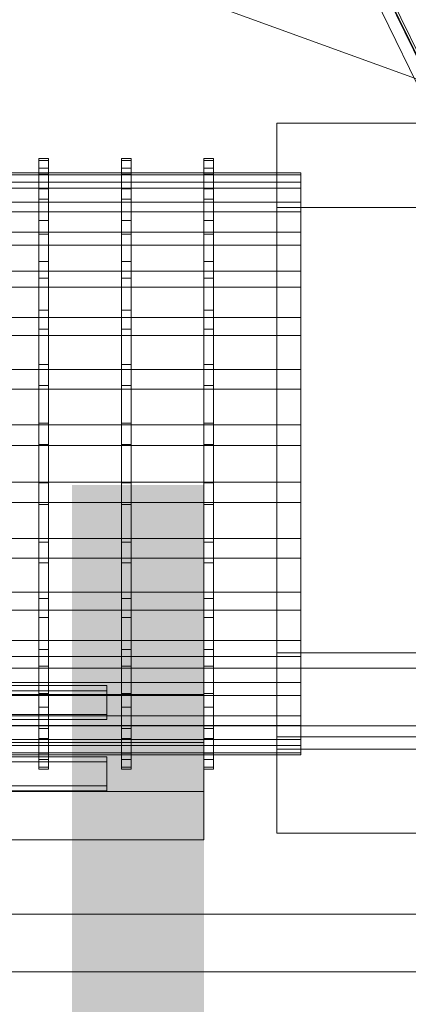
# Model space of a CAD drawing. Header units: millimetres. Extents: x -4738 to 65662, y -68080 to 6847.
# Tile 952 of 1056: x 27012 to 27092, y 869 to 1071. Entities that reach past the tile are written whole.
import ezdxf

# ---------------------------------------------------------------- set-up
doc = ezdxf.new("R2010")
doc.units = ezdxf.units.MM
for name, color, linetype, lineweight in [('COTAS_P', 1, 'Continuous', 0), ('lateral_bajante_movil', 7, 'Continuous', 0), ('lateral_C09', 7, 'Continuous', 0)]:
    doc.layers.add(name, color=color, linetype=linetype, lineweight=lineweight)
doc.dimstyles.new('R19_100', dxfattribs={"dimtxt": 250, "dimasz": 150, "dimexe": 150, "dimexo": 80, "dimgap": 100, "dimtad": 1, "dimtih": 1, "dimtoh": 1, "dimdsep": 46, "dimcen": 0.09, "dimadec": 0, "dimazin": 0, "dimtfac": 1, "dimtdec": 4, "dimtofl": 0, "dimtmove": 0, "dimatfit": 3, "dimfxl": 1, "dimtolj": 1, "dimtzin": 0, "dimarcsym": 0})

# ---------------------------------------------------------------- blocks, each defined once
blk = doc.blocks.new('DIM_R31_9')
at = {"layer": 'COTAS_P'}
for p, q in [((26750.07, 1241), (27150.07, 1241)), ((27150.07, 1241), (27105.07, 1091)), ((27150.07, 0), (27150.07, 1241)), ((27150.07, 1241), (27195.07, 1091)), ((27150.07, 0), (27105.07, 150)), ((27150.07, 0), (27195.07, 150)), ((26750.07, 0), (27150.07, 0))]:
    blk.add_line(p, q, dxfattribs=at)
blk.add_text('1241 P', height=250, rotation=90, dxfattribs=at).set_placement((27050.07, 620.5))
blk = doc.blocks.new('DIM_R31_31')
at = {"layer": 'COTAS_P'}
for p, q in [((26795.07, 1320), (27495.07, 1320)), ((27495.07, 1320), (27450.07, 1170)), ((27495.07, 0), (27495.07, 1320)), ((27495.07, 1320), (27540.07, 1170)), ((27495.07, 0), (27450.07, 150)), ((27495.07, 0), (27540.07, 150)), ((26795.07, 0), (27495.07, 0))]:
    blk.add_line(p, q, dxfattribs=at)
blk.add_text('1320 P', height=250, rotation=90, dxfattribs=at).set_placement((27395.07, 660))

msp = doc.modelspace()

# ---------------------------------------------------------------- linework, layer by layer
at = {"layer": 'lateral_bajante_movil'}
for p, q in [((26833.309, 1153.955), (28336.817, 606.723)), ((27078.492, 1096.641), (27350.067, 540)), ((27347.371, 538.685), (27075.796, 1095.325)), ((27078.226, 1095.909), (27349.801, 539.269)), ((27349.862, 539.435), (27078.287, 1096.076))]:
    msp.add_line(p, q, dxfattribs=at)
at = {"layer": 'lateral_C09'}
for p, q in [((27065.067, 1032.698), (27065.067, 1050.018)), ((27065.067, 1050.018), (27185.067, 1050.018)), ((27065.067, 940.999), (27065.067, 1050.018)), ((27016.067, 1042.349), (27016.067, 1042.787)), ((27016.067, 1042.787), (27016.067, 1040.809)), ((27016.067, 1042.787), (27018.067, 1042.787)), ((27016.067, 1039.512), (27016.067, 1042.349)), ((27016.067, 1042.349), (27018.067, 1042.349)), ((27018.067, 1040.809), (27018.067, 1042.787)), ((27018.067, 1042.787), (27018.067, 1042.349)), ((27018.067, 1042.349), (27018.067, 1039.512)), ((27033.067, 1042.349), (27033.067, 1042.787)), ((27033.067, 1042.787), (27033.067, 1040.809)), ((27033.067, 1042.787), (27035.067, 1042.787)), ((27033.067, 1039.512), (27033.067, 1042.349)), ((27033.067, 1042.349), (27035.067, 1042.349)), ((27035.067, 1040.809), (27035.067, 1042.787)), ((27035.067, 1042.787), (27035.067, 1042.349)), ((27035.067, 1042.349), (27035.067, 1039.512)), ((27050.067, 1042.349), (27050.067, 1042.787)), ((27050.067, 1042.787), (27050.067, 1040.809)), ((27050.067, 1042.787), (27052.067, 1042.787)), ((27050.067, 1039.512), (27050.067, 1042.349)), ((27050.067, 1042.349), (27052.067, 1042.349)), ((27052.067, 1040.809), (27052.067, 1042.787)), ((27052.067, 1042.787), (27052.067, 1042.349)), ((27052.067, 1042.349), (27052.067, 1039.512)), ((27016.067, 1040.809), (27016.067, 1036.49)), ((27016.067, 1040.809), (27018.067, 1040.809)), ((27018.067, 1036.49), (27018.067, 1040.809)), ((27033.067, 1040.809), (27033.067, 1036.49)), ((27033.067, 1040.809), (27035.067, 1040.809)), ((27035.067, 1036.49), (27035.067, 1040.809)), ((27050.067, 1040.809), (27050.067, 1036.49)), ((27050.067, 1040.809), (27052.067, 1040.809)), ((27052.067, 1036.49), (27052.067, 1040.809)), ((26900.067, 1039.793), (27070.067, 1039.793)), ((26900.067, 1039.376), (27070.067, 1039.376)), ((26900.067, 1037.909), (27070.067, 1037.909)), ((27016.067, 1034.384), (27016.067, 1039.512)), ((27016.067, 1039.512), (27018.067, 1039.512)), ((27018.067, 1039.512), (27018.067, 1034.384)), ((27033.067, 1034.384), (27033.067, 1039.512)), ((27033.067, 1039.512), (27035.067, 1039.512)), ((27035.067, 1039.512), (27035.067, 1034.384)), ((27050.067, 1034.384), (27050.067, 1039.512)), ((27050.067, 1039.512), (27052.067, 1039.512)), ((27052.067, 1039.512), (27052.067, 1034.384)), ((27070.067, 1037.909), (27070.067, 1039.793)), ((27070.067, 1039.793), (27070.067, 1039.376)), ((27070.067, 1039.376), (27070.067, 1036.674)), ((27070.067, 1033.796), (27070.067, 1037.909)), ((26900.067, 1036.674), (27070.067, 1036.674)), ((27016.067, 1036.49), (27016.067, 1029.997)), ((27016.067, 1036.49), (27018.067, 1036.49)), ((27018.067, 1029.997), (27018.067, 1036.49)), ((27033.067, 1036.49), (27033.067, 1029.997)), ((27033.067, 1036.49), (27035.067, 1036.49)), ((27035.067, 1029.997), (27035.067, 1036.49)), ((27050.067, 1036.49), (27050.067, 1029.997)), ((27050.067, 1036.49), (27052.067, 1036.49)), ((27052.067, 1029.997), (27052.067, 1036.49)), ((27070.067, 1036.674), (27070.067, 1031.79)), ((26900.067, 1033.796), (27070.067, 1033.796)), ((27016.067, 1027.163), (27016.067, 1034.384)), ((27016.067, 1034.384), (27018.067, 1034.384)), ((27018.067, 1034.384), (27018.067, 1027.163)), ((27033.067, 1027.163), (27033.067, 1034.384)), ((27033.067, 1034.384), (27035.067, 1034.384)), ((27035.067, 1034.384), (27035.067, 1027.163)), ((27050.067, 1027.163), (27050.067, 1034.384)), ((27050.067, 1034.384), (27052.067, 1034.384)), ((27052.067, 1034.384), (27052.067, 1027.163)), ((27070.067, 1027.612), (27070.067, 1033.796)), ((26900.067, 1031.79), (27070.067, 1031.79)), ((27185.067, 1032.698), (27065.067, 1032.698)), ((27065.067, 1032.698), (27065.067, 923.678)), ((27070.067, 1031.79), (27070.067, 1024.913)), ((27016.067, 1029.997), (27016.067, 1021.579)), ((27016.067, 1029.997), (27018.067, 1029.997)), ((27018.067, 1021.579), (27018.067, 1029.997)), ((27033.067, 1029.997), (27033.067, 1021.579)), ((27033.067, 1029.997), (27035.067, 1029.997)), ((27035.067, 1021.579), (27035.067, 1029.997)), ((27050.067, 1029.997), (27050.067, 1021.579)), ((27050.067, 1029.997), (27052.067, 1029.997)), ((27052.067, 1021.579), (27052.067, 1029.997)), ((26900.067, 1027.612), (27070.067, 1027.612)), ((27016.067, 1018.126), (27016.067, 1027.163)), ((27016.067, 1027.163), (27018.067, 1027.163)), ((27018.067, 1027.163), (27018.067, 1018.126)), ((27033.067, 1018.126), (27033.067, 1027.163)), ((27033.067, 1027.163), (27035.067, 1027.163)), ((27035.067, 1027.163), (27035.067, 1018.126)), ((27050.067, 1018.126), (27050.067, 1027.163)), ((27050.067, 1027.163), (27052.067, 1027.163)), ((27052.067, 1027.163), (27052.067, 1018.126)), ((27070.067, 1019.595), (27070.067, 1027.612)), ((26900.067, 1024.913), (27070.067, 1024.913)), ((27070.067, 1024.913), (27070.067, 1016.306)), ((26900.067, 1019.595), (27070.067, 1019.595)), ((27016.067, 1021.579), (27016.067, 1011.56)), ((27016.067, 1021.579), (27018.067, 1021.579)), ((27018.067, 1011.56), (27018.067, 1021.579)), ((27033.067, 1021.579), (27033.067, 1011.56)), ((27033.067, 1021.579), (27035.067, 1021.579)), ((27035.067, 1011.56), (27035.067, 1021.579)), ((27050.067, 1021.579), (27050.067, 1011.56)), ((27050.067, 1021.579), (27052.067, 1021.579)), ((27052.067, 1011.56), (27052.067, 1021.579)), ((27070.067, 1010.053), (27070.067, 1019.595)), ((27016.067, 1007.621), (27016.067, 1018.126)), ((27016.067, 1018.126), (27018.067, 1018.126)), ((27018.067, 1018.126), (27018.067, 1007.621)), ((27033.067, 1007.621), (27033.067, 1018.126)), ((27033.067, 1018.126), (27035.067, 1018.126)), ((27035.067, 1018.126), (27035.067, 1007.621)), ((27050.067, 1007.621), (27050.067, 1018.126)), ((27050.067, 1018.126), (27052.067, 1018.126)), ((27052.067, 1018.126), (27052.067, 1007.621)), ((26900.067, 1016.306), (27070.067, 1016.306)), ((27070.067, 1016.306), (27070.067, 1006.301)), ((27016.067, 1011.56), (27016.067, 1000.325)), ((27016.067, 1011.56), (27018.067, 1011.56)), ((27018.067, 1000.325), (27018.067, 1011.56)), ((27033.067, 1011.56), (27033.067, 1000.325)), ((27033.067, 1011.56), (27035.067, 1011.56)), ((27035.067, 1000.325), (27035.067, 1011.56)), ((27050.067, 1011.56), (27050.067, 1000.325)), ((27050.067, 1011.56), (27052.067, 1011.56)), ((27052.067, 1000.325), (27052.067, 1011.56)), ((26900.067, 1010.053), (27070.067, 1010.053)), ((27070.067, 999.352), (27070.067, 1010.053)), ((27016.067, 996.05), (27016.067, 1007.621)), ((27016.067, 1007.621), (27018.067, 1007.621)), ((27018.067, 1007.621), (27018.067, 996.05)), ((27033.067, 996.05), (27033.067, 1007.621)), ((27033.067, 1007.621), (27035.067, 1007.621)), ((27035.067, 1007.621), (27035.067, 996.05)), ((27050.067, 996.05), (27050.067, 1007.621)), ((27050.067, 1007.621), (27052.067, 1007.621)), ((27052.067, 1007.621), (27052.067, 996.05)), ((26900.067, 1006.301), (27070.067, 1006.301)), ((27070.067, 1006.301), (27070.067, 995.282)), ((26900.067, 999.352), (27070.067, 999.352)), ((27016.067, 1000.325), (27016.067, 988.305)), ((27016.067, 1000.325), (27018.067, 1000.325)), ((27018.067, 988.305), (27018.067, 1000.325)), ((27033.067, 1000.325), (27033.067, 988.305)), ((27033.067, 1000.325), (27035.067, 1000.325)), ((27035.067, 988.305), (27035.067, 1000.325)), ((27050.067, 1000.325), (27050.067, 988.305)), ((27050.067, 1000.325), (27052.067, 1000.325)), ((27052.067, 988.305), (27052.067, 1000.325)), ((27070.067, 987.905), (27070.067, 999.352)), ((26900.067, 995.282), (27070.067, 995.282)), ((27016.067, 983.859), (27016.067, 996.05)), ((27016.067, 996.05), (27018.067, 996.05)), ((27018.067, 996.05), (27018.067, 983.859)), ((27033.067, 983.859), (27033.067, 996.05)), ((27033.067, 996.05), (27035.067, 996.05)), ((27035.067, 996.05), (27035.067, 983.859)), ((27050.067, 983.859), (27050.067, 996.05)), ((27050.067, 996.05), (27052.067, 996.05)), ((27052.067, 996.05), (27052.067, 983.859)), ((27070.067, 995.282), (27070.067, 983.671)), ((27070.067, 987.905), (26900.067, 987.905)), ((27016.067, 988.305), (27016.067, 975.962)), ((27018.067, 988.305), (27016.067, 988.305)), ((27018.067, 975.962), (27018.067, 988.305)), ((27033.067, 988.305), (27033.067, 975.962)), ((27035.067, 988.305), (27033.067, 988.305)), ((27035.067, 975.962), (27035.067, 988.305)), ((27050.067, 988.305), (27050.067, 975.962)), ((27052.067, 988.305), (27050.067, 988.305)), ((27052.067, 975.962), (27052.067, 988.305)), ((27070.067, 976.15), (27070.067, 987.905)), ((26900.067, 983.671), (27070.067, 983.671)), ((27016.067, 971.517), (27016.067, 983.859)), ((27016.067, 983.859), (27018.067, 983.859)), ((27018.067, 983.859), (27018.067, 971.517)), ((27033.067, 971.517), (27033.067, 983.859)), ((27033.067, 983.859), (27035.067, 983.859)), ((27035.067, 983.859), (27035.067, 971.517)), ((27050.067, 971.517), (27050.067, 983.859)), ((27050.067, 983.859), (27052.067, 983.859)), ((27052.067, 983.859), (27052.067, 971.517)), ((27070.067, 983.671), (27070.067, 971.917)), ((26900.067, 976.15), (27070.067, 976.15)), ((27016.067, 975.962), (27016.067, 963.772)), ((27016.067, 975.962), (27018.067, 975.962)), ((27018.067, 963.772), (27018.067, 975.962)), ((27033.067, 975.962), (27033.067, 963.772)), ((27033.067, 975.962), (27035.067, 975.962)), ((27035.067, 963.772), (27035.067, 975.962)), ((27050.067, 975.962), (27050.067, 963.772)), ((27050.067, 975.962), (27052.067, 975.962)), ((27052.067, 963.772), (27052.067, 975.962)), ((27070.067, 964.54), (27070.067, 976.15)), ((26900.067, 971.917), (27070.067, 971.917)), ((27016.067, 959.497), (27016.067, 971.517)), ((27016.067, 971.517), (27018.067, 971.517)), ((27018.067, 971.517), (27018.067, 959.497)), ((27033.067, 959.497), (27033.067, 971.517)), ((27033.067, 971.517), (27035.067, 971.517)), ((27035.067, 971.517), (27035.067, 959.497)), ((27050.067, 959.497), (27050.067, 971.517)), ((27050.067, 971.517), (27052.067, 971.517)), ((27052.067, 971.517), (27052.067, 959.497)), ((27070.067, 971.917), (27070.067, 960.469)), ((26900.067, 964.54), (27070.067, 964.54)), ((27016.067, 963.772), (27016.067, 952.201)), ((27016.067, 963.772), (27018.067, 963.772)), ((27018.067, 952.201), (27018.067, 963.772)), ((27033.067, 963.772), (27033.067, 952.201)), ((27033.067, 963.772), (27035.067, 963.772)), ((27035.067, 952.201), (27035.067, 963.772)), ((27050.067, 963.772), (27050.067, 952.201)), ((27050.067, 963.772), (27052.067, 963.772)), ((27052.067, 952.201), (27052.067, 963.772)), ((27070.067, 953.521), (27070.067, 964.54)), ((26900.067, 960.469), (27070.067, 960.469)), ((27016.067, 948.262), (27016.067, 959.497)), ((27016.067, 959.497), (27018.067, 959.497)), ((27018.067, 959.497), (27018.067, 948.262)), ((27033.067, 948.262), (27033.067, 959.497)), ((27033.067, 959.497), (27035.067, 959.497)), ((27035.067, 959.497), (27035.067, 948.262)), ((27050.067, 948.262), (27050.067, 959.497)), ((27050.067, 959.497), (27052.067, 959.497)), ((27052.067, 959.497), (27052.067, 948.262)), ((27070.067, 960.469), (27070.067, 949.769)), ((26900.067, 953.521), (27070.067, 953.521)), ((27070.067, 943.515), (27070.067, 953.521)), ((27016.067, 952.201), (27016.067, 941.696)), ((27016.067, 952.201), (27018.067, 952.201)), ((27018.067, 941.696), (27018.067, 952.201)), ((27033.067, 952.201), (27033.067, 941.696)), ((27033.067, 952.201), (27035.067, 952.201)), ((27035.067, 941.696), (27035.067, 952.201)), ((27050.067, 952.201), (27050.067, 941.696)), ((27050.067, 952.201), (27052.067, 952.201)), ((27052.067, 941.696), (27052.067, 952.201)), ((26900.067, 949.769), (27070.067, 949.769)), ((27070.067, 949.769), (27070.067, 940.227)), ((27016.067, 938.243), (27016.067, 948.262)), ((27016.067, 948.262), (27018.067, 948.262)), ((27018.067, 948.262), (27018.067, 938.243)), ((27033.067, 938.243), (27033.067, 948.262)), ((27033.067, 948.262), (27035.067, 948.262)), ((27035.067, 948.262), (27035.067, 938.243)), ((27050.067, 938.243), (27050.067, 948.262)), ((27050.067, 948.262), (27052.067, 948.262)), ((27052.067, 948.262), (27052.067, 938.243)), ((26900.067, 943.515), (27070.067, 943.515)), ((27070.067, 934.909), (27070.067, 943.515)), ((27016.067, 941.696), (27016.067, 932.659)), ((27016.067, 941.696), (27018.067, 941.696)), ((27018.067, 932.659), (27018.067, 941.696)), ((27033.067, 941.696), (27033.067, 932.659)), ((27033.067, 941.696), (27035.067, 941.696)), ((27035.067, 932.659), (27035.067, 941.696)), ((27050.067, 941.696), (27050.067, 932.659)), ((27050.067, 941.696), (27052.067, 941.696)), ((27052.067, 932.659), (27052.067, 941.696)), ((27065.067, 923.678), (27065.067, 940.999)), ((27065.067, 940.999), (27185.067, 940.999)), ((27065.067, 921.177), (27065.067, 940.999)), ((26900.067, 940.227), (27070.067, 940.227)), ((27070.067, 940.227), (27070.067, 932.21)), ((26925.067, 937.832), (27255.067, 937.832)), ((27016.067, 929.825), (27016.067, 938.243)), ((27016.067, 938.243), (27018.067, 938.243)), ((27018.067, 938.243), (27018.067, 929.825)), ((27033.067, 929.825), (27033.067, 938.243)), ((27033.067, 938.243), (27035.067, 938.243)), ((27035.067, 938.243), (27035.067, 929.825)), ((27050.067, 929.825), (27050.067, 938.243)), ((27050.067, 938.243), (27052.067, 938.243)), ((27052.067, 938.243), (27052.067, 929.825)), ((26900.067, 934.909), (27070.067, 934.909)), ((27070.067, 928.032), (27070.067, 934.909)), ((26940.067, 934.253), (27030.067, 934.253)), ((27030.067, 933.187), (26940.067, 933.187)), ((27016.067, 932.659), (27016.067, 925.438)), ((27016.067, 932.659), (27018.067, 932.659)), ((27018.067, 925.438), (27018.067, 932.659)), ((27030.067, 934.253), (27030.067, 933.187)), ((27030.067, 928.307), (27030.067, 934.253)), ((27030.067, 927.241), (27030.067, 933.187)), ((27033.067, 932.659), (27033.067, 925.438)), ((27033.067, 932.659), (27035.067, 932.659)), ((27035.067, 925.438), (27035.067, 932.659)), ((27050.067, 932.659), (27050.067, 925.438)), ((27050.067, 932.659), (27052.067, 932.659)), ((27052.067, 925.438), (27052.067, 932.659)), ((26900.067, 932.21), (27070.067, 932.21)), ((26920.067, 932.421), (27050.067, 932.421)), ((27050.067, 932.421), (27050.067, 912.435)), ((27050.067, 922.51), (27050.067, 932.421)), ((27070.067, 932.21), (27070.067, 926.026)), ((27016.067, 923.332), (27016.067, 929.825)), ((27016.067, 929.825), (27018.067, 929.825)), ((27018.067, 929.825), (27018.067, 923.332)), ((27033.067, 923.332), (27033.067, 929.825)), ((27033.067, 929.825), (27035.067, 929.825)), ((27035.067, 929.825), (27035.067, 923.332)), ((27050.067, 923.332), (27050.067, 929.825)), ((27050.067, 929.825), (27052.067, 929.825)), ((27052.067, 929.825), (27052.067, 923.332)), ((26900.067, 928.032), (27070.067, 928.032)), ((27030.067, 928.307), (26940.067, 928.307)), ((26940.067, 927.241), (27030.067, 927.241)), ((27030.067, 927.241), (27030.067, 928.307)), ((27070.067, 923.148), (27070.067, 928.032)), ((26900.067, 926.026), (27070.067, 926.026)), ((27255.067, 925.939), (26925.067, 925.939)), ((27016.067, 925.438), (27016.067, 920.31)), ((27016.067, 925.438), (27018.067, 925.438)), ((27018.067, 920.31), (27018.067, 925.438)), ((27033.067, 925.438), (27033.067, 920.31)), ((27033.067, 925.438), (27035.067, 925.438)), ((27035.067, 920.31), (27035.067, 925.438)), ((27050.067, 925.438), (27050.067, 920.31)), ((27050.067, 925.438), (27052.067, 925.438)), ((27052.067, 920.31), (27052.067, 925.438)), ((27070.067, 926.026), (27070.067, 921.913)), ((26900.067, 923.148), (27070.067, 923.148)), ((27050.067, 922.51), (26920.067, 922.51)), ((27016.067, 919.013), (27016.067, 923.332)), ((27016.067, 923.332), (27018.067, 923.332)), ((27018.067, 923.332), (27018.067, 919.013)), ((27033.067, 919.013), (27033.067, 923.332)), ((27033.067, 923.332), (27035.067, 923.332)), ((27035.067, 923.332), (27035.067, 919.013)), ((27050.067, 919.013), (27050.067, 923.332)), ((27050.067, 923.332), (27052.067, 923.332)), ((27050.067, 902.524), (27050.067, 922.51)), ((27052.067, 923.332), (27052.067, 919.013)), ((27185.067, 923.678), (27065.067, 923.678)), ((27065.067, 923.678), (27065.067, 903.857)), ((27070.067, 920.446), (27070.067, 923.148)), ((26900.067, 921.913), (27070.067, 921.913)), ((26900.067, 920.446), (27070.067, 920.446)), ((27016.067, 920.31), (27016.067, 917.473)), ((27016.067, 920.31), (27018.067, 920.31)), ((27018.067, 917.473), (27018.067, 920.31)), ((27033.067, 920.31), (27033.067, 917.473)), ((27033.067, 920.31), (27035.067, 920.31)), ((27035.067, 917.473), (27035.067, 920.31)), ((27050.067, 920.31), (27050.067, 917.473)), ((27050.067, 920.31), (27052.067, 920.31)), ((27052.067, 917.473), (27052.067, 920.31)), ((27185.067, 921.177), (27065.067, 921.177)), ((27065.067, 921.177), (27065.067, 903.857)), ((27070.067, 921.913), (27070.067, 920.029)), ((27070.067, 920.029), (27070.067, 920.446)), ((26900.067, 920.029), (27070.067, 920.029)), ((26940.067, 919.597), (27030.067, 919.597)), ((27030.067, 918.531), (26940.067, 918.531)), ((27016.067, 917.035), (27016.067, 919.013)), ((27016.067, 919.013), (27018.067, 919.013)), ((27018.067, 919.013), (27018.067, 917.035)), ((27030.067, 919.597), (27030.067, 918.531)), ((27030.067, 913.651), (27030.067, 919.597)), ((27030.067, 912.585), (27030.067, 918.531)), ((27033.067, 917.035), (27033.067, 919.013)), ((27033.067, 919.013), (27035.067, 919.013)), ((27035.067, 919.013), (27035.067, 917.035)), ((27050.067, 917.035), (27050.067, 919.013)), ((27050.067, 919.013), (27052.067, 919.013)), ((27052.067, 919.013), (27052.067, 917.035)), ((27016.067, 917.473), (27016.067, 917.035)), ((27016.067, 917.473), (27018.067, 917.473)), ((27016.067, 917.035), (27018.067, 917.035)), ((27018.067, 917.035), (27018.067, 917.473)), ((27033.067, 917.473), (27033.067, 917.035)), ((27033.067, 917.473), (27035.067, 917.473)), ((27033.067, 917.035), (27035.067, 917.035)), ((27035.067, 917.035), (27035.067, 917.473)), ((27050.067, 917.473), (27050.067, 917.035)), ((27050.067, 917.473), (27052.067, 917.473)), ((27050.067, 917.035), (27052.067, 917.035)), ((27052.067, 917.035), (27052.067, 917.473)), ((27050.067, 912.435), (26920.067, 912.435)), ((27030.067, 913.651), (26940.067, 913.651)), ((26940.067, 912.585), (27030.067, 912.585)), ((27030.067, 912.585), (27030.067, 913.651)), ((27050.067, 902.524), (27050.067, 912.435)), ((26920.067, 902.524), (27050.067, 902.524)), ((27065.067, 903.857), (27185.067, 903.857)), ((27255.067, 887.202), (26925.067, 887.202)), ((26925.067, 875.309), (27255.067, 875.309))]:
    msp.add_line(p, q, dxfattribs=at)

# ---------------------------------------------------------------- dimensions: what is measured, and where the dimension line sits
at = {"layer": 'COTAS_P'}
for p1, p2, distance, picture, middle in [((26795.067, 0), (26795.067, 1320), -700, 'DIM_R31_31', (27495.067, 660)), ((26750.067, 0), (26750.067, 1241), -400, 'DIM_R31_9', (27150.067, 620.5))]:
    dim = msp.add_aligned_dim(p1=p1, p2=p2, distance=distance, text='<> P', dimstyle='R19_100', dxfattribs=at)
    dim.commit()
    dim.dimension.update_dxf_attribs({"geometry": picture, "text_midpoint": middle})

doc.saveas('drawing.dxf')
